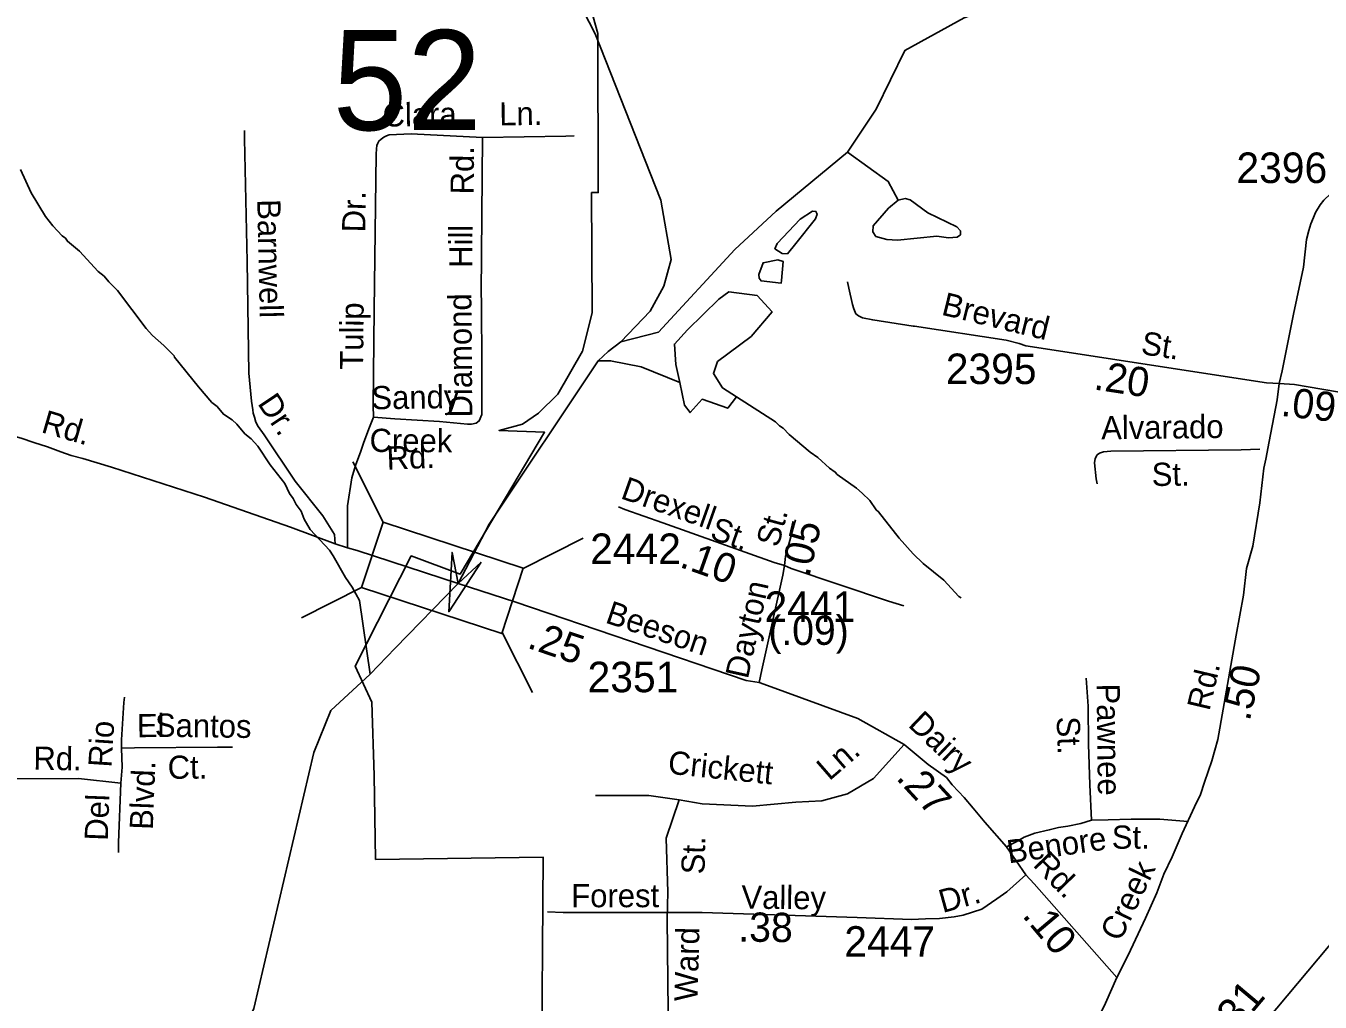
# Model space of a CAD drawing. Extents: x 1547597 to 1699558, y 810033 to 920809.
# Drawn here: x 1647969 to 1653272, y 867498 to 871497 of the extents above; entities that cross this region are included whole.
import ezdxf

# ---------------------------------------------------------------- set-up
doc = ezdxf.new("R2010")
doc.units = 0
for name, color, linetype in [('Exist Boundary Political City Limit New', 7, 'Continuous'), ('Exist Hydrographic Creek Single Shore', 7, 'Continuous'), ('Exist Hydrographic Misc Water Feature', 7, 'Continuous'), ('Exist Road Non-System Type 51', 7, 'Continuous'), ('Exist Road Non-System Type 51 Label', 7, 'Continuous'), ('Exist Road Primary US Attributed', 7, 'Continuous'), ('Exist Road Primary US Mileage Hundredths English Label', 7, 'Continuous'), ('Exist Road Secondary Mileage Hundredths English Label', 7, 'Continuous'), ('Exist Road Secondary Structure Standard Bridge Attributed CELL', 7, 'Continuous'), ('Exist Road Secondary Structure Standard Bridge CELL', 7, 'Continuous'), ('Exist Road Secondary Structure Standard Bridge Number Label', 7, 'Continuous'), ('Exist Road Secondary Type 51 Attributed', 7, 'Continuous'), ('Exist Road Secondary Type 51 Label', 7, 'Continuous'), ('Exist Road Secondary Type 51 Number Label', 7, 'Continuous'), ('Map Preparation Boundary City Limit Buffer Line', 7, 'Continuous')]:
    doc.layers.add(name, color=color, linetype=linetype)

msp = doc.modelspace()

# ---------------------------------------------------------------- linework, layer by layer
at = {"layer": 'Exist Boundary Political City Limit New'}
msp.add_lwpolyline([(1650274.3, 871604.2), (1650312.4, 871466.4), (1650314.2, 870814.8), (1650287, 870814.3), (1650289.4, 870322.1), (1650249.2, 870165.1), (1650148.6, 869988.8), (1650069.9, 869910.1), (1650003.9, 869866), (1649908.2, 869840), (1650094.6, 869832.8), (1649748.3, 869250.8), (1649548, 869325.9), (1649318, 868874.9), (1649386.9, 868727.1), (1649396.1, 868426), (1649402.2, 868082.7), (1650089.3, 868091.5), (1650081.8, 867157.7)], dxfattribs=at)
at = {"layer": 'Exist Hydrographic Creek Single Shore'}
for points in [[(1650406.4, 870203.1), (1650526.6, 870328.4), (1650583.1, 870431.6), (1650612.5, 870539.7), (1650570.8, 870782.9), (1650302.1, 871464.7), (1649927.2, 872194.5), (1649886.2, 872237.9), (1649887.1, 872297), (1649618.2, 872867.1), (1649603.1, 872982.3), (1649554.1, 873048.9), (1649506.1, 873266.6), (1649512.2, 873726.1), (1649481.1, 873910.6), (1649479.1, 874452.2), (1649539.1, 874575.7), (1649679.2, 875199.8), (1650003.2, 875787.4), (1650351.1, 876249.8), (1650676.1, 876945.6), (1650846.1, 877221.2), (1651443.1, 877688.3)], [(1650406.4, 870203.1), (1650561, 870242.4), (1650874.3, 870581.1), (1651043.3, 870738.6), (1651335.8, 870980.6), (1651453.2, 871156.4), (1651571, 871397.1), (1651814, 871529.8), (1652179.7, 871662.4), (1652380.9, 871851.6), (1652737.2, 872219.4), (1652915.2, 872484.9), (1652950.2, 872586), (1652951.9, 872667.1)], [(1648443.3, 866565.8), (1648462.1, 866817.7), (1648514.1, 866944.6), (1648582.1, 867058.1), (1648801.1, 867263.8), (1648903.2, 867471.8), (1649149.1, 868520.6), (1649218.1, 868693.1), (1649379.5, 868841.9), (1649482.6, 868947.6), (1649739.8, 869212.7), (1649867, 869456.5), (1650313.4, 870125.4), (1650354.8, 870163.8), (1650406.4, 870203.1)]]:
    msp.add_lwpolyline(points, dxfattribs=at)
at = {"layer": 'Exist Hydrographic Misc Water Feature'}
for points in [[(1651543.3, 870783.7), (1651502.7, 870860.2), (1651335.8, 870980.6)], [(1647946.9, 870908.4), (1647991.4, 870813.5), (1648049.7, 870716.6), (1648079.2, 870678.1), (1648118.4, 870637.4), (1648132.3, 870627.2), (1648140.1, 870615.1), (1648189.4, 870574.3), (1648266.1, 870490.9), (1648289.7, 870472.5), (1648309.3, 870448.2), (1648344.7, 870413.6), (1648462.2, 870257.7), (1648487.7, 870229.1), (1648535, 870188.3), (1648576.3, 870145.7), (1648578.1, 870139.6), (1648676.2, 870018), (1648731.1, 869955.1), (1648752.9, 869938.7), (1648778.4, 869906.3), (1648814, 869883.6), (1648833.6, 869865.3), (1648867, 869826.7), (1648892.7, 869806.3), (1648920.2, 869775.9), (1648970.9, 869699), (1649029.7, 869622), (1649048.9, 869581.7), (1649064.6, 869561.4), (1649076.2, 869537.2), (1649097.8, 869508.9), (1649109.2, 869476.7), (1649134.6, 869434.3), (1649213.1, 869349), (1649228.8, 869326.6), (1649279.3, 869237.8), (1649306.6, 869197.3), (1649335.7, 869142.9), (1649379.5, 868841.9)], [(1651503.5, 870751.3), (1651440.8, 870678.8), (1651439.4, 870653.3), (1651451.9, 870635.1), (1651496.4, 870622.7), (1651540, 870619), (1651701.8, 870635.8), (1651749.5, 870629.7), (1651784.7, 870632.4), (1651798.6, 870641.8), (1651798.9, 870657.7), (1651783.1, 870673.9), (1651664.9, 870730.9), (1651592.2, 870785.2), (1651572.1, 870789.8), (1651543.3, 870783.7), (1651503.5, 870751.3)], [(1651123.2, 870605.6), (1651204.3, 870706.5), (1651211, 870725.6), (1651205.8, 870737.4), (1651192, 870738.6), (1651141.6, 870705.3), (1651047.8, 870605.6), (1651037.9, 870584.5), (1651067.4, 870564.9), (1651089.7, 870563.5), (1651123.2, 870605.6)], [(1651065.6, 870454.7), (1651071.9, 870532.3), (1651049.7, 870538.9), (1650990, 870527.1), (1650972.4, 870479.5), (1650974.3, 870463.5), (1650981.6, 870452.7), (1651063.3, 870443.1), (1651065.6, 870454.7)], [(1650631.6, 870110), (1650626.7, 870193.5), (1650680.7, 870252.5), (1650808.3, 870377.7), (1650850, 870407.2), (1650965.4, 870392.5), (1651026.7, 870326.2), (1650940.8, 870225.4), (1650803.4, 870122.3), (1650786.2, 870073.1), (1650823, 870014.2), (1650880.3, 869978.3)], [(1650648.7, 870036.3), (1650490.1, 870100.9), (1650364.9, 870125.4), (1650313.4, 870125.4)], [(1650880.3, 869978.3), (1650845.1, 869930.7), (1650739.6, 869967.5), (1650690.5, 869913.5), (1650668.4, 869942.9), (1650648.7, 870036.3), (1650631.6, 870110)], [(1651801, 869154.9), (1651791.1, 869159.1), (1651730.2, 869226.1), (1651645.3, 869295.5), (1651604, 869334.2), (1651547.1, 869399.2), (1651462.8, 869506.6), (1651453, 869514.7), (1651427.6, 869553.2), (1651396.1, 869583.7), (1651372.5, 869604.1), (1651293.3, 869659.5), (1651285.6, 869669.7), (1651261.9, 869686.1), (1651214.5, 869728.8), (1651182.9, 869751.4), (1651096.1, 869822.8), (1651072.5, 869849.3), (1651056.7, 869859.5), (1651041, 869875.7), (1650880.3, 869978.3)]]:
    msp.add_lwpolyline(points, dxfattribs=at)
at = {"layer": 'Exist Road Non-System Type 51'}
msp.add_line((1649286.6, 869359.1), (1649236.9, 869375.7), dxfattribs=at)
for points in [[(1649236.9, 869375.7), (1649233.5, 869413.8), (1649186.4, 869490.4), (1649072.7, 869632), (1648945.2, 869821.9), (1648921.7, 869856.2), (1648912.1, 869874.4), (1648906.3, 869894.5), (1648900.6, 869910.4), (1648898.7, 869924.5), (1648893.2, 869960.6), (1648882.9, 870074.7), (1648875.5, 870532.7), (1648864.5, 871034.8), (1648864.9, 871068.8)], [(1649393.3, 869894.8), (1649392.3, 869941.7), (1649395.8, 870333.7), (1649404.8, 870971.5), (1649405.2, 870993.5), (1649407.3, 871007.4), (1649410.7, 871017.2), (1649415.7, 871025.3), (1649424.7, 871033.5), (1649436.2, 871041.1), (1649446.3, 871046.7), (1649458, 871050.6), (1649548, 871055.4), (1649840.4, 871039.6)], [(1649393.3, 869894.8), (1649481, 869887.5), (1649664.3, 869876.5), (1649778.6, 869865.7), (1649794.6, 869865.4), (1649814.6, 869869.2), (1649826.8, 869878.9), (1649837.2, 869904.7), (1649837.8, 869952.8), (1649838, 870102.6), (1649835.8, 870366.6), (1649834.3, 870400.7), (1649840.4, 871039.6)], [(1649840.4, 871039.6), (1650182.1, 871045.7), (1650215.3, 871046.4)], [(1651604.2, 870267.6), (1651438.9, 870293.1), (1651397.1, 870301.6), (1651380.8, 870309.5), (1651369.2, 870318), (1651361, 870338.2), (1651355.8, 870356.3), (1651340.7, 870422.4), (1651335, 870448.5)], [(1649286.6, 869359.1), (1649286.6, 869458.1), (1649286.6, 869531.5), (1649305, 869645.3), (1649319.6, 869696.7), (1649341.6, 869755.4), (1649352.6, 869788.4), (1649374.6, 869847.1), (1649393.3, 869894.8)], [(1649236.9, 869375.7), (1649053, 869444.3), (1648701.3, 869567.3), (1648320.6, 869690.2), (1648202.8, 869725.2), (1648155.3, 869737.8), (1648112.7, 869752.8), (1648057.6, 869772.9), (1648002.5, 869790.4), (1647949.9, 869808), (1647897.3, 869823), (1647842.1, 869830.5), (1647804.6, 869830.5), (1647752, 869833), (1647691.9, 869828), (1647643.2, 869828), (1647557.7, 869821.9), (1647474.3, 869815.8)], [(1652358.5, 869621.4), (1652354.9, 869641.5), (1652347.9, 869707.5), (1652350, 869725.4), (1652358.3, 869739.5), (1652368.3, 869747.3), (1652384.4, 869753), (1652414.5, 869754.6), (1652948.3, 869760.9), (1653024.8, 869763.6)], [(1650396.7, 869526.8), (1650422.7, 869516.5), (1650578.8, 869461.2)], [(1649739.8, 869212.7), (1649326.4, 869348.7), (1649286.6, 869359.1)], [(1651077.2, 869287), (1651104.9, 869274.7), (1651503, 869140.9), (1651566.1, 869121.8)], [(1652335.6, 868243.4), (1652329, 868388.1), (1652323.4, 868554.1), (1652321.6, 868710), (1652313.5, 868825.4)], [(1648360.9, 868538.3), (1648360.9, 868572.1), (1648371.1, 868726), (1648373.3, 868747.9)], [(1648358.4, 868394.4), (1648363.3, 868460.2), (1648360.9, 868538.3)], [(1648360.9, 868538.3), (1648414.3, 868539.8), (1648754.4, 868542.9), (1648816.4, 868542)], [(1651567.2, 868552.8), (1651442, 868413.8), (1651335.9, 868351.4), (1651229.8, 868323.2), (1651123.7, 868317), (1650945.7, 868301.4), (1650739.8, 868310.8), (1650646.1, 868326.4)], [(1648358.4, 868394.4), (1648185.4, 868413.9), (1647473.5, 868410.9)], [(1648348.4, 868110.6), (1648349.1, 868152.5), (1648358.4, 868394.4)], [(1650646.1, 868326.4), (1650521.3, 868345.1), (1650402.7, 868345.1), (1650302.8, 868345.1)], [(1650646.1, 868326.4), (1650593.1, 868170.2), (1650599.3, 867948.4), (1650596.2, 867839.1), (1650602.4, 867333.1)], [(1651986.5, 868134.4), (1652026.8, 868154.3), (1652059.6, 868173.4), (1652103.6, 868189.7), (1652161.8, 868203.4), (1652200, 868214), (1652238.1, 868219.4), (1652291.4, 868229.4), (1652335.6, 868243.4), (1652403.7, 868244.8)], [(1652403.7, 868244.8), (1652497.6, 868247.7), (1652614.7, 868247.7), (1652729.6, 868238.5)]]:
    msp.add_lwpolyline(points, dxfattribs=at)
at = {"layer": 'Exist Road Primary US Attributed'}
msp.add_lwpolyline([(1652510.9, 866773.7), (1652628.8, 866917.3), (1653517.7, 867978.1), (1653553.7, 868023.6)], dxfattribs=at)
at = {"layer": 'Exist Road Secondary Structure Standard Bridge Attributed CELL'}
msp.add_lwpolyline([(1649835.3, 869300.9), (1649701.7, 869096.9), (1649715.4, 869340.3), (1649739.8, 869212.7)], close=True, dxfattribs=at)
at = {"layer": 'Exist Road Secondary Structure Standard Bridge CELL'}
for p, q in [((1649308.8, 869711.2), (1649433.1, 869464.8)), ((1650006.8, 869274.5), (1650253.2, 869398.8)), ((1649098.4, 869072.3), (1649344.8, 869196.6)), ((1649920.5, 869012.4), (1650044.8, 868766))]:
    msp.add_line(p, q, dxfattribs=at)
msp.add_lwpolyline([(1649433.1, 869464.8), (1650007.2, 869275.7), (1649918.9, 869007.6), (1649344.8, 869196.6)], close=True, dxfattribs=at)
at = {"layer": 'Exist Road Secondary Type 51 Attributed'}
for points in [[(1653104.5, 870031.8), (1653115.8, 870084.4), (1653162.9, 870315.7), (1653203.7, 870509), (1653215.4, 870622.8), (1653225.7, 870658.6), (1653234.3, 870686.5), (1653244.2, 870712.1), (1653252.8, 870732.3), (1653272.3, 870764), (1653287.5, 870783.9), (1653313.8, 870809.3), (1653346.3, 870840.9), (1653380.7, 870870.4), (1653419.1, 870899.9), (1654036.8, 871244.3), (1654242.1, 871361.7), (1654313.1, 871404)], [(1653104.5, 870031.8), (1653052.6, 870034.8), (1652066.3, 870186.2), (1652039.3, 870196.3), (1651985.5, 870209.2), (1651610.5, 870266.6), (1651604.2, 870267.6)], [(1652439, 867598.8), (1652485.1, 867690.9), (1652556.2, 867841.6), (1652602.2, 867946.3), (1652631.5, 868021.6), (1652665, 868092.8), (1652706.8, 868189.1), (1652757, 868297.9), (1652782.1, 868348.2), (1652798.8, 868398.4), (1652828.1, 868486.3), (1652853.2, 868574.2), (1652928.5, 869001.2), (1652957.8, 869165.3), (1652970.4, 869274.1), (1652995.5, 869366.2), (1653024.7, 869542.9), (1653041.5, 869685.2), (1653049.8, 869722.9), (1653062.4, 869794.1), (1653095.9, 869965.7), (1653104.5, 870031.8)], [(1653575.1, 869958.3), (1653166.7, 870027.9), (1653104.5, 870031.8)], [(1651077.2, 869287), (1651035.4, 869299.5), (1650578.8, 869461.2)], [(1651077.2, 869287), (1651081.7, 869323), (1651117.6, 869454.3), (1651122, 869473.2)], [(1650974.3, 868806.8), (1650985, 868858.9), (1651070.6, 869247.3), (1651077.2, 869287)], [(1650974.3, 868806.8), (1650920.5, 868815.7), (1649973.3, 869137.4), (1649739.8, 869212.7)], [(1652066.5, 868019.3), (1651986.5, 868134.4), (1651897.9, 868235.7), (1651850.8, 868292.3), (1651813.5, 868336.9), (1651789.7, 868361.2), (1651764.1, 868387.5), (1651740.5, 868418), (1651666.6, 868471.5), (1651567.2, 868552.8), (1651378.4, 868659.8), (1651008.1, 868794.5), (1650974.3, 868806.8)], [(1652066.5, 868019.3), (1651988, 867949.8), (1651947.2, 867921.1), (1651885.3, 867878.8), (1651809.7, 867854.6), (1651772, 867847), (1651713.1, 867841), (1651655.7, 867839.5), (1651598.3, 867836.5), (1651374.7, 867844), (1650740, 867865.2), (1650170.1, 867864.8), (1650106.1, 867867.5)], [(1652439, 867598.8), (1652100.7, 867982.9), (1652066.5, 868019.3)], [(1651531.4, 865608.3), (1651672.8, 865920.6), (1651757.3, 866104.6), (1651892.8, 866400.7), (1652052.8, 866739.8), (1652087.6, 866820.2), (1652221.5, 867146.7), (1652393, 867494.2), (1652439, 867598.8)]]:
    msp.add_lwpolyline(points, dxfattribs=at)
at = {"layer": 'Map Preparation Boundary City Limit Buffer Line'}
msp.add_lwpolyline([(1650274.3, 871604.2), (1650312.4, 871466.4), (1650314.2, 870814.8), (1650287, 870814.3), (1650289.4, 870322.1), (1650249.2, 870165.1), (1650148.6, 869988.8), (1650069.9, 869910.1), (1650003.9, 869866), (1649908.2, 869840), (1650094.6, 869832.8), (1649748.3, 869250.8), (1649548, 869325.9), (1649318, 868874.9), (1649386.9, 868727.1), (1649396.1, 868426), (1649402.2, 868082.7), (1650089.3, 868091.5), (1650081.8, 867157.7)], dxfattribs=at)

# ---------------------------------------------------------------- texts
at = {"layer": 'Exist Road Non-System Type 51 Label'}
for s, rotation, p in [('Clara', 1.0096, (1649431.4, 871084.3)), ('Ln.', 1.0097, (1649909.5, 871089.1)), ('Rd.', 89.8855, (1649804.5, 870807)), ('Barnwell', 271.2551, (1648917.2, 870786.6)), ('Dr.', 89.1942, (1649359.7, 870651)), ('Hill', 89.8855, (1649798.9, 870506)), ('Diamond', 90.4849, (1649798.7, 869893.6)), ('Tulip', 89.4782, (1649350.9, 870088.7)), ('Sandy', 0.8579, (1649385.6, 869926.5)), ('Dr.', 303.8595, (1648916, 869950.6)), ('Rd.', 343.8548, (1648028.2, 869833.5)), ('Alvarado', 0.6817, (1652375.3, 869803.3)), ('Creek', 359.6896, (1649377.3, 869752.1)), ('Rd.', 2.4006, (1649449.1, 869679)), ('St.', 0.6817, (1652582.5, 869612.3)), ('Pawnee', 270.6727, (1652356, 868802.5)), ('Rio', 86.2332, (1648319.5, 868457.6)), ('El', 0.5202, (1648424.7, 868583.1)), ('Santos', 359.2029, (1648497.6, 868585.6)), ('St.', 271.9412, (1652192.3, 868666.6)), ('Rd.', 359.077, (1647999.6, 868450.2)), ('Ln.', 40.9756, (1651261.1, 868401.9)), ('Ct.', 0.5202, (1648550.7, 868412.4)), ('Crickett', 354.028, (1650596.9, 868434.3)), ('Blvd.', 87.793, (1648489.3, 868202.6)), ('Del', 87.793, (1648304.6, 868157.7)), ('St.', 359.998, (1652418.2, 868126.4)), ('St.', 88.5689, (1650749.5, 868020.7)), ('Benore', 8.099, (1651995.5, 868066.1)), ('Ward', 88.5689, (1650721.4, 867500.5))]:
    msp.add_text(s, height=95, rotation=rotation, dxfattribs=at).set_placement(p)
at = {"layer": 'Exist Road Primary US Mileage Hundredths English Label'}
msp.add_text('.31', height=125, rotation=50.0429, dxfattribs=at).set_placement((1652903.1, 867341.9))
at = {"layer": 'Exist Road Secondary Mileage Hundredths English Label'}
for s, rotation, p in [('.20', 351.2753, (1652341.2, 870008.4)), ('.09', 353.2992, (1653108.2, 869900.3)), ('.05', 76.9474, (1651178.8, 869237.3)), ('.10', 340.4999, (1650643.2, 869282)), ('(.09)', 0.3573, (1651011.2, 868960.2)), ('.25', 341.244, (1650019, 868950.8)), ('.50', 77.3072, (1652982.9, 868646)), ('.27', 312.7464, (1651530.7, 868414.1)), ('.38', 359.4098, (1650887.7, 867745.9)), ('.10', 310.0485, (1652048, 867851.3))]:
    msp.add_text(s, height=120, rotation=rotation, dxfattribs=at).set_placement(p)
at = {"layer": 'Exist Road Secondary Structure Standard Bridge Number Label'}
msp.add_text('52', height=410.1, dxfattribs=at).set_placement((1649226.7, 871070.2))
at = {"layer": 'Exist Road Secondary Type 51 Label'}
for s, rotation, p in [('Brevard', 346.2614, (1651716.7, 870314.8)), ('St.', 351.2753, (1652534.7, 870153.3)), ('Drexell', 340.4999, (1650401.8, 869563)), ('St.', 74.7161, (1651051.8, 869357.6)), ('St.', 340.4999, (1650767.6, 869398.1)), ('Dayton', 77.5816, (1650927.1, 868818.9)), ('Beeson', 341.3534, (1650339.1, 869053.7)), ('Rd.', 76.7794, (1652818.1, 868687.9)), ('Dairy', 316.2727, (1651579.9, 868630.4)), ('Rd.', 314.1215, (1652091.8, 868057.9)), ('Creek', 64.2444, (1652452.6, 867741.5)), ('Forest', 0.0416, (1650203.8, 867886.6)), ('Valley', 359.4098, (1650900.8, 867881.1)), ('Dr.', 15.5337, (1651725.3, 867862.5))]:
    msp.add_text(s, height=95, rotation=rotation, dxfattribs=at).set_placement(p)
at = {"layer": 'Exist Road Secondary Type 51 Number Label'}
for s, p in [('2396', (1652928.9, 870853.7)), ('2395', (1651738.2, 870030)), ('2442', (1650281.2, 869292.8)), ('2441', (1650995.6, 869055.4)), ('2351', (1650270.7, 868767.5)), ('2447', (1651322.5, 867684))]:
    msp.add_text(s, height=125, dxfattribs=at).set_placement(p)

doc.saveas('drawing.dxf')
